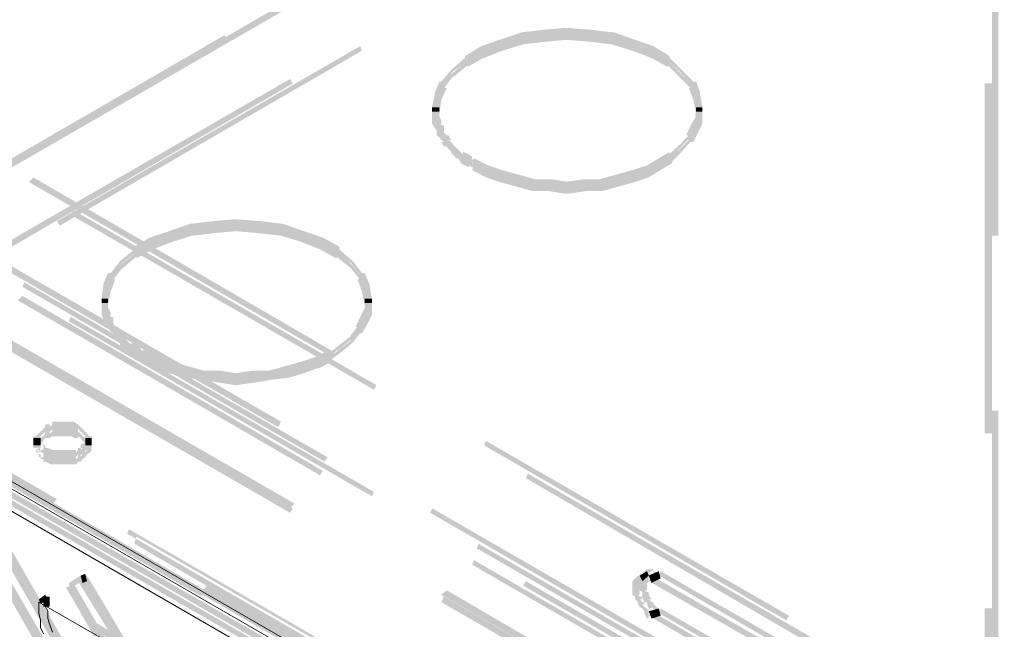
# Model space of a CAD drawing. Header units: millimetres. Extents: x -91 to 1961, y -1152 to 358.
# Tile 251 of 656: x 215 to 233, y 107 to 118. Entities that reach past the tile are written whole.
import ezdxf

# ---------------------------------------------------------------- set-up
doc = ezdxf.new("R2010")
doc.units = ezdxf.units.MM
doc.header["$MEASUREMENT"] = 0
doc.layers.get('0').update_dxf_attribs({"linetype": 'CONTINUOUS'})

msp = doc.modelspace()

# ---------------------------------------------------------------- hatches: boundary and pattern name
at = {"true_color": 0xaaaaaa}
h = msp.add_hatch(color=253, dxfattribs=at)
h.paths.add_polyline_path([(232.684, 145.788), (232.684, 139.435), (232.552, 139.435), (232.552, 145.788)])
h.paths.add_polyline_path([(232.684, 136.258), (232.684, 129.905), (232.552, 129.905), (232.552, 136.258)])
h.paths.add_polyline_path([(232.684, 126.729), (232.684, 120.375), (232.552, 120.375), (232.552, 126.729)])
h.paths.add_polyline_path([(232.684, 117.199), (232.684, 110.846), (232.552, 110.846), (232.552, 117.199)])
h.paths.add_polyline_path([(232.684, 107.669), (232.684, 104.989), (232.552, 104.989), (232.552, 107.669)])
h = msp.add_hatch(color=253, dxfattribs=at)
h.paths.add_polyline_path([(232.684, 104.906), (232.684, 111.259), (232.8, 111.259), (232.8, 104.906)])
h.paths.add_polyline_path([(232.684, 114.436), (232.684, 120.789), (232.8, 120.789), (232.8, 114.436)])
h.paths.add_polyline_path([(232.684, 123.966), (232.684, 130.319), (232.8, 130.319), (232.8, 123.966)])
h.paths.add_polyline_path([(232.684, 133.495), (232.684, 139.848), (232.8, 139.848), (232.8, 133.495)])
h.paths.add_polyline_path([(232.684, 143.025), (232.684, 145.705), (232.8, 145.705), (232.8, 143.025)])
h = msp.add_hatch(color=253, dxfattribs=at)
h.paths.add_polyline_path([(236.49, 128.201), (230.98, 124.991), (230.947, 125.074), (236.44, 128.284)])
h.paths.add_polyline_path([(228.234, 123.42), (222.725, 120.243), (222.675, 120.326), (228.184, 123.502)])
h.paths.add_polyline_path([(220.011, 118.638), (214.502, 115.462), (214.469, 115.544), (219.928, 118.721)])
h.paths.add_polyline_path([(211.755, 113.84), (206.246, 110.664), (206.213, 110.763), (211.706, 113.939)])
h = msp.add_hatch(color=253, dxfattribs=at)
h.paths.add_polyline_path([(204.972, 110.167), (210.481, 113.344), (210.531, 113.261), (205.022, 110.085)])
h.paths.add_polyline_path([(213.244, 114.899), (218.737, 118.076), (218.787, 117.993), (213.277, 114.816)])
h.paths.add_polyline_path([(221.5, 119.697), (226.96, 122.874), (227.043, 122.791), (221.533, 119.614)])
h.paths.add_polyline_path([(229.706, 124.429), (235.216, 127.605), (235.298, 127.523), (229.806, 124.346)])
h = msp.add_hatch(color=253, dxfattribs=at)
h.paths.add_polyline_path([(236.49, 126.762), (230.98, 123.552), (230.947, 123.635), (236.44, 126.844)])
h.paths.add_polyline_path([(228.234, 121.98), (222.725, 118.804), (222.675, 118.886), (228.184, 122.063)])
h.paths.add_polyline_path([(219.978, 117.199), (214.502, 114.022), (214.419, 114.105), (219.928, 117.282)])
h.paths.add_polyline_path([(211.755, 112.45), (207.47, 110.002), (207.437, 110.085), (211.706, 112.533)])
h = msp.add_hatch(color=253, dxfattribs=at)
h.paths.add_polyline_path([(207.437, 109.952), (212.947, 113.079), (212.98, 112.996), (207.47, 109.869)])
h.paths.add_polyline_path([(215.693, 114.701), (221.202, 117.877), (221.235, 117.794), (215.743, 114.618)])
h.paths.add_polyline_path([(223.949, 119.432), (229.458, 122.609), (229.508, 122.526), (223.998, 119.35)])
h.paths.add_polyline_path([(232.205, 124.23), (236.44, 126.679), (236.49, 126.596), (232.254, 124.148)])
h = msp.add_hatch(color=253, dxfattribs=at)
h.paths.add_polyline_path([(199.479, 124.429), (204.972, 121.252), (204.939, 121.17), (199.43, 124.346)])
h.paths.add_polyline_path([(207.735, 119.647), (213.244, 116.471), (213.195, 116.388), (207.685, 119.565)])
h.paths.add_polyline_path([(215.991, 114.899), (221.5, 111.723), (221.451, 111.64), (215.941, 114.816)])
h.paths.add_polyline_path([(224.247, 110.118), (229.756, 106.941), (229.673, 106.858), (224.214, 110.035)])
h.paths.add_polyline_path([(232.502, 105.369), (237.118, 102.706), (237.085, 102.623), (232.42, 105.287)])
h = msp.add_hatch(color=253, dxfattribs=at)
h.paths.add_polyline_path([(237.218, 102.706), (231.708, 105.882), (231.741, 105.965), (237.251, 102.788)])
h.paths.add_polyline_path([(228.945, 107.454), (223.452, 110.631), (223.486, 110.713), (228.995, 107.537)])
h.paths.add_polyline_path([(220.69, 112.235), (215.18, 115.412), (215.263, 115.495), (220.739, 112.318)])
h.paths.add_polyline_path([(212.434, 116.984), (206.974, 120.16), (207.007, 120.243), (212.516, 117.066)])
h.paths.add_polyline_path([(204.211, 121.765), (199.595, 124.429), (199.645, 124.528), (204.261, 121.848)])
h = msp.add_hatch(color=253, dxfattribs=at)
h.paths.add_polyline_path([(237.085, 100.853), (231.576, 103.98), (231.626, 104.062), (237.118, 100.935)])
h.paths.add_polyline_path([(228.829, 105.584), (223.32, 108.761), (223.353, 108.844), (228.863, 105.667)])
h.paths.add_polyline_path([(220.557, 110.333), (215.064, 113.509), (215.097, 113.592), (220.607, 110.415)])
h.paths.add_polyline_path([(212.301, 115.081), (206.792, 118.258), (206.842, 118.34), (212.351, 115.164)])
h.paths.add_polyline_path([(204.046, 119.862), (199.43, 122.526), (199.479, 122.609), (204.095, 119.945)])
h = msp.add_hatch(color=253, dxfattribs=at)
h.paths.add_polyline_path([(236.242, 101.481), (230.732, 104.608), (230.765, 104.741), (236.275, 101.564)])
h.paths.add_polyline_path([(227.969, 106.23), (222.476, 109.406), (222.509, 109.489), (228.019, 106.312)])
h.paths.add_polyline_path([(219.713, 110.961), (214.204, 114.138), (214.254, 114.237), (219.763, 111.061)])
h.paths.add_polyline_path([(211.458, 115.759), (205.948, 118.936), (205.998, 119.019), (211.507, 115.842)])
h.paths.add_polyline_path([(203.202, 120.491), (199.595, 122.609), (199.645, 122.708), (203.235, 120.59)])
h = msp.add_hatch(color=253, dxfattribs=at)
h.paths.add_polyline_path([(193.672, 122.41), (199.181, 119.184), (199.132, 119.101), (193.622, 122.311)])
h.paths.add_polyline_path([(201.928, 117.612), (207.437, 114.436), (207.388, 114.353), (201.895, 117.53)])
h.paths.add_polyline_path([(210.184, 112.831), (215.693, 109.654), (215.61, 109.572), (210.101, 112.748)])
h.paths.add_polyline_path([(218.406, 108.083), (223.916, 104.906), (223.866, 104.823), (218.357, 108)])
h.paths.add_polyline_path([(226.662, 103.301), (232.172, 100.125), (232.122, 100.042), (226.629, 103.219)])
h.paths.add_polyline_path([(234.918, 98.553), (236.324, 97.759), (236.275, 97.676), (234.885, 98.47)])
h = msp.add_hatch(color=253, dxfattribs=at)
h.paths.add_polyline_path([(199.43, 122.493), (204.939, 119.317), (204.889, 119.234), (199.38, 122.41)])
h.paths.add_polyline_path([(207.685, 117.695), (213.195, 114.519), (213.145, 114.436), (207.652, 117.612)])
h.paths.add_polyline_path([(215.941, 112.963), (221.451, 109.787), (221.417, 109.704), (215.908, 112.881)])
h.paths.add_polyline_path([(224.214, 108.165), (229.706, 104.989), (229.673, 104.906), (224.164, 108.083)])
h.paths.add_polyline_path([(232.469, 103.434), (237.036, 100.803), (237.003, 100.72), (232.42, 103.351)])
h = msp.add_hatch(color=253, dxfattribs=at)
h.paths.add_polyline_path([(236.324, 97.577), (230.815, 100.72), (230.864, 100.853), (236.357, 97.676)])
h.paths.add_polyline_path([(228.068, 102.325), (222.559, 105.502), (222.592, 105.584), (228.102, 102.408)])
h.paths.add_polyline_path([(219.796, 107.073), (214.303, 110.25), (214.336, 110.333), (219.846, 107.156)])
h.paths.add_polyline_path([(211.54, 111.855), (206.031, 115.031), (206.081, 115.114), (211.59, 111.938)])
h.paths.add_polyline_path([(203.285, 116.603), (197.775, 119.78), (197.858, 119.862), (203.367, 116.686)])
h.paths.add_polyline_path([(195.029, 121.385), (193.672, 122.195), (193.705, 122.278), (195.111, 121.467)])
h = msp.add_hatch(color=253, dxfattribs=at)
h.paths.add_polyline_path([(197.99, 122.311), (203.5, 119.135), (203.45, 119.019), (197.941, 122.228)])
h.paths.add_polyline_path([(206.246, 117.53), (211.755, 114.353), (211.706, 114.27), (206.213, 117.447)])
h.paths.add_polyline_path([(214.502, 112.748), (220.011, 109.572), (219.928, 109.489), (214.469, 112.666)])
h.paths.add_polyline_path([(222.774, 108), (228.234, 104.823), (228.184, 104.741), (222.675, 107.917)])
h.paths.add_polyline_path([(230.98, 103.219), (236.49, 100.075), (236.44, 99.992), (230.947, 103.136)])
h = msp.add_hatch(color=253, dxfattribs=at)
h.paths.add_polyline_path([(237.003, 100.555), (231.493, 103.731), (231.543, 103.814), (237.036, 100.638)])
h.paths.add_polyline_path([(228.747, 105.287), (223.237, 108.463), (223.27, 108.546), (228.78, 105.369)])
h.paths.add_polyline_path([(220.474, 110.085), (214.982, 113.261), (215.064, 113.344), (220.524, 110.167)])
h.paths.add_polyline_path([(212.219, 114.816), (206.759, 117.993), (206.792, 118.076), (212.301, 114.899)])
h.paths.add_polyline_path([(204.012, 119.614), (199.38, 122.278), (199.43, 122.361), (204.046, 119.697)])
h = msp.add_hatch(color=253, dxfattribs=at)
h.paths.add_polyline_path([(236.49, 97.246), (230.98, 100.373), (231.03, 100.505), (236.539, 97.329)])
h.paths.add_polyline_path([(228.234, 101.994), (222.725, 105.171), (222.774, 105.254), (228.267, 102.077)])
h.paths.add_polyline_path([(219.978, 106.726), (214.469, 109.903), (214.502, 110.002), (220.011, 106.825)])
h.paths.add_polyline_path([(211.706, 111.524), (206.213, 114.701), (206.296, 114.783), (211.755, 111.607)])
h.paths.add_polyline_path([(203.45, 116.256), (197.941, 119.432), (198.04, 119.532), (203.533, 116.355)])
h.paths.add_polyline_path([(195.194, 121.054), (193.622, 121.98), (193.672, 122.063), (195.277, 121.136)])
h = msp.add_hatch(color=253, dxfattribs=at)
h.paths.add_polyline_path([(236.44, 99.877), (230.947, 103.053), (230.98, 103.136), (236.49, 99.959)])
h.paths.add_polyline_path([(228.184, 104.608), (222.675, 107.785), (222.725, 107.884), (228.234, 104.708)])
h.paths.add_polyline_path([(219.928, 109.406), (214.419, 112.583), (214.469, 112.666), (219.978, 109.489)])
h.paths.add_polyline_path([(211.673, 114.138), (206.163, 117.315), (206.246, 117.414), (211.755, 114.237)])
h.paths.add_polyline_path([(203.45, 118.936), (197.941, 122.113), (197.99, 122.195), (203.5, 119.019)])
h = msp.add_hatch(color=253, dxfattribs=at)
h.paths.add_polyline_path([(236.44, 97.114), (230.947, 100.257), (230.98, 100.373), (236.49, 97.196)])
h.paths.add_polyline_path([(228.184, 101.862), (222.675, 105.038), (222.725, 105.121), (228.234, 101.945)])
h.paths.add_polyline_path([(219.928, 106.61), (214.419, 109.787), (214.469, 109.869), (219.978, 106.693)])
h.paths.add_polyline_path([(211.673, 111.392), (206.163, 114.568), (206.246, 114.651), (211.706, 111.474)])
h.paths.add_polyline_path([(203.417, 116.14), (197.907, 119.317), (197.99, 119.399), (203.5, 116.223)])
h.paths.add_polyline_path([(195.145, 120.921), (193.589, 121.848), (193.622, 121.931), (195.244, 121.004)])
h = msp.add_hatch(color=253, dxfattribs=at)
h.paths.add_polyline_path([(234.835, 98.354), (229.326, 101.531), (229.375, 101.614), (234.885, 98.437)])
h.paths.add_polyline_path([(226.579, 103.086), (221.07, 106.263), (221.12, 106.345), (226.629, 103.169)])
h.paths.add_polyline_path([(218.324, 107.884), (212.814, 111.061), (212.864, 111.143), (218.357, 107.967)])
h.paths.add_polyline_path([(210.068, 112.616), (204.558, 115.792), (204.641, 115.875), (210.151, 112.699)])
h.paths.add_polyline_path([(201.845, 117.414), (196.336, 120.59), (196.385, 120.673), (201.895, 117.497)])
h = msp.add_hatch(color=253, dxfattribs=at)
h.paths.add_polyline_path([(200.621, 118.506), (206.13, 115.329), (206.081, 115.197), (200.571, 118.423)])
h.paths.add_polyline_path([(208.877, 113.724), (214.386, 110.548), (214.336, 110.465), (208.827, 113.642)])
h.paths.add_polyline_path([(217.132, 108.976), (222.642, 105.8), (222.559, 105.667), (217.099, 108.844)])
h.paths.add_polyline_path([(225.388, 104.195), (230.682, 101.134), (230.649, 101.051), (225.305, 104.112)])
h = msp.add_hatch(color=253, dxfattribs=at)
h.paths.add_polyline_path([(230.732, 101.101), (225.223, 104.277), (225.272, 104.36), (230.765, 101.184)])
h.paths.add_polyline_path([(222.476, 105.849), (216.967, 109.026), (217, 109.108), (222.509, 105.932)])
h.paths.add_polyline_path([(214.204, 110.631), (208.711, 113.807), (208.744, 113.89), (214.254, 110.713)])
h.paths.add_polyline_path([(205.948, 115.379), (200.654, 118.473), (200.704, 118.555), (206.031, 115.462)])
for points in [[(227.307, 116.736), (227.258, 116.984), (227.175, 117.199), (227.208, 117.199), (227.01, 117.414), (226.794, 117.612), (226.794, 117.579), (226.497, 117.745), (226.149, 117.877), (225.769, 117.993), (225.769, 118.009), (225.355, 118.043), (224.925, 118.076), (224.975, 118.076), (224.594, 118.043), (224.164, 117.993), (224.164, 118.009), (223.783, 117.877), (223.452, 117.745), (223.436, 117.745), (223.155, 117.579), (223.155, 117.612), (222.89, 117.414), (222.725, 117.199), (222.774, 117.199), (222.675, 116.984), (222.642, 116.736), (222.509, 116.769), (222.559, 117.017), (222.559, 117.033), (222.642, 117.232), (222.675, 117.232), (222.857, 117.447), (223.105, 117.662), (223.105, 117.695), (223.403, 117.877), (223.734, 117.993), (224.131, 118.125), (224.114, 118.125), (224.544, 118.175), (224.925, 118.208), (224.975, 118.208), (225.388, 118.175), (225.818, 118.125), (226.199, 117.993), (226.53, 117.877), (226.828, 117.695), (226.828, 117.662), (227.043, 117.447), (227.258, 117.232), (227.307, 117.232), (227.39, 117.017), (227.374, 117.033), (227.423, 116.769)], [(227.307, 116.636), (227.258, 116.901), (227.175, 117.116), (227.208, 117.116), (227.01, 117.315), (226.794, 117.53), (226.794, 117.497), (226.497, 117.662), (226.149, 117.794), (225.769, 117.91), (225.355, 117.96), (224.925, 117.993), (224.975, 117.993), (224.594, 117.96), (224.164, 117.91), (223.783, 117.794), (223.452, 117.662), (223.436, 117.662), (223.155, 117.497), (223.155, 117.53), (222.89, 117.315), (222.89, 117.331), (222.725, 117.116), (222.774, 117.116), (222.675, 116.901), (222.642, 116.636), (222.509, 116.686), (222.559, 116.934), (222.559, 116.951), (222.642, 117.149), (222.675, 117.149), (222.857, 117.364), (223.105, 117.579), (223.105, 117.612), (223.403, 117.794), (223.734, 117.91), (224.131, 118.043), (224.114, 118.043), (224.544, 118.076), (224.925, 118.125), (224.975, 118.125), (225.388, 118.076), (225.818, 118.043), (226.199, 117.91), (226.53, 117.794), (226.828, 117.612), (226.828, 117.579), (227.043, 117.364), (227.258, 117.149), (227.307, 117.149), (227.39, 116.934), (227.374, 116.951), (227.423, 116.686)], [(222.509, 116.769), (222.509, 116.686), (222.642, 116.686), (222.642, 116.769)], [(222.642, 116.769), (222.642, 116.736), (222.642, 116.636), (222.642, 116.603), (222.675, 116.52), (222.675, 116.471), (222.642, 116.471), (222.675, 116.438), (222.725, 116.438), (222.725, 116.355), (222.675, 116.355), (222.725, 116.305), (222.774, 116.256), (222.807, 116.256), (222.857, 116.173), (222.807, 116.173), (222.857, 116.14), (222.89, 116.09), (222.973, 116.008), (223.022, 115.958), (223.072, 115.925), (223.072, 115.958), (223.155, 115.925), (223.237, 115.875), (223.237, 115.842), (223.27, 115.792), (223.237, 115.759), (223.188, 115.792), (223.188, 115.759), (223.105, 115.792), (223.022, 115.842), (223.022, 115.875), (222.973, 115.925), (222.94, 115.958), (222.857, 116.057), (222.807, 116.09), (222.774, 116.14), (222.725, 116.14), (222.675, 116.223), (222.725, 116.223), (222.675, 116.256), (222.642, 116.305), (222.592, 116.355), (222.592, 116.438), (222.642, 116.388), (222.592, 116.438), (222.559, 116.471), (222.559, 116.52), (222.559, 116.471), (222.509, 116.554), (222.509, 116.603), (222.509, 116.636), (222.509, 116.736), (222.509, 116.769)], [(222.642, 116.686), (222.642, 116.636), (222.642, 116.554), (222.642, 116.52), (222.675, 116.438), (222.675, 116.388), (222.642, 116.388), (222.675, 116.355), (222.725, 116.355), (222.725, 116.256), (222.675, 116.256), (222.725, 116.223), (222.774, 116.173), (222.807, 116.173), (222.857, 116.09), (222.807, 116.09), (222.857, 116.057), (222.89, 116.008), (222.89, 116.057), (222.973, 116.008), (223.022, 115.958), (223.072, 115.875), (223.022, 115.875), (223.072, 115.842), (223.072, 115.875), (223.155, 115.842), (223.237, 115.792), (223.237, 115.759), (223.27, 115.71), (223.237, 115.677), (223.188, 115.71), (223.188, 115.677), (223.105, 115.71), (223.022, 115.759), (223.022, 115.792), (222.973, 115.842), (222.94, 115.842), (222.89, 115.925), (222.94, 115.875), (222.857, 115.925), (222.857, 115.958), (222.807, 116.008), (222.774, 116.057), (222.725, 116.057), (222.675, 116.14), (222.725, 116.14), (222.675, 116.173), (222.642, 116.223), (222.592, 116.256), (222.592, 116.355), (222.642, 116.305), (222.592, 116.355), (222.559, 116.388), (222.559, 116.438), (222.559, 116.388), (222.509, 116.471), (222.509, 116.52), (222.509, 116.554), (222.509, 116.636), (222.509, 116.686)], [(223.27, 115.842), (223.535, 115.71), (223.783, 115.627), (224.081, 115.544), (224.379, 115.462), (224.329, 115.462), (224.627, 115.462), (224.677, 115.462), (224.975, 115.412), (224.925, 115.412), (225.272, 115.462), (225.57, 115.462), (225.554, 115.462), (225.851, 115.544), (226.149, 115.627), (226.414, 115.71), (226.629, 115.842), (226.828, 115.958), (226.828, 115.925), (227.01, 116.09), (227.175, 116.256), (227.125, 116.256), (227.208, 116.438), (227.307, 116.603), (227.291, 116.603), (227.307, 116.769), (227.423, 116.769), (227.423, 116.603), (227.423, 116.554), (227.34, 116.388), (227.258, 116.223), (227.208, 116.223), (227.043, 116.057), (226.877, 115.875), (226.877, 115.842), (226.662, 115.71), (226.447, 115.577), (226.447, 115.594), (226.199, 115.495), (225.901, 115.412), (225.603, 115.329), (225.57, 115.329), (225.305, 115.329), (224.975, 115.296), (224.925, 115.296), (224.627, 115.329), (224.329, 115.329), (224.032, 115.412), (223.734, 115.495), (223.486, 115.577), (223.486, 115.594), (223.237, 115.71)], [(223.27, 115.759), (223.535, 115.627), (223.783, 115.544), (224.081, 115.462), (224.379, 115.379), (224.329, 115.379), (224.627, 115.379), (224.677, 115.379), (224.975, 115.329), (224.925, 115.329), (225.272, 115.379), (225.57, 115.379), (225.554, 115.379), (225.851, 115.462), (226.149, 115.544), (226.414, 115.627), (226.629, 115.759), (226.828, 115.875), (226.828, 115.842), (227.01, 116.008), (227.175, 116.173), (227.125, 116.173), (227.208, 116.355), (227.307, 116.52), (227.291, 116.52), (227.307, 116.686), (227.423, 116.686), (227.423, 116.52), (227.423, 116.471), (227.34, 116.305), (227.258, 116.14), (227.208, 116.14), (227.043, 115.958), (226.877, 115.792), (226.877, 115.759), (226.662, 115.627), (226.447, 115.495), (226.199, 115.412), (225.901, 115.329), (225.603, 115.247), (225.57, 115.247), (225.305, 115.247), (224.975, 115.197), (224.925, 115.197), (224.627, 115.247), (224.329, 115.247), (224.032, 115.329), (223.734, 115.412), (223.486, 115.495), (223.237, 115.627)], [(227.307, 116.769), (227.307, 116.686), (227.423, 116.686), (227.423, 116.769)], [(221.285, 113.261), (221.235, 113.509), (221.153, 113.724), (221.202, 113.724), (221.037, 113.939), (221.02, 113.939), (220.772, 114.138), (220.772, 114.105), (220.474, 114.27), (220.144, 114.403), (219.763, 114.519), (219.763, 114.535), (219.333, 114.568), (218.919, 114.618), (218.952, 114.618), (218.572, 114.568), (218.158, 114.519), (218.142, 114.535), (217.778, 114.403), (217.43, 114.27), (217.132, 114.105), (217.132, 114.138), (216.884, 113.939), (216.719, 113.724), (216.752, 113.724), (216.669, 113.509), (216.62, 113.261), (216.504, 113.294), (216.537, 113.559), (216.62, 113.757), (216.669, 113.757), (216.835, 113.973), (217.099, 114.188), (217.099, 114.237), (217.381, 114.403), (217.728, 114.519), (218.109, 114.651), (218.539, 114.701), (218.919, 114.734), (218.952, 114.734), (219.382, 114.701), (219.796, 114.651), (220.177, 114.519), (220.524, 114.403), (220.822, 114.237), (220.822, 114.188), (221.07, 113.973), (221.235, 113.757), (221.285, 113.757), (221.368, 113.559), (221.417, 113.294)], [(221.285, 113.178), (221.235, 113.427), (221.153, 113.642), (221.202, 113.642), (221.037, 113.84), (221.02, 113.857), (220.772, 114.055), (220.772, 114.022), (220.474, 114.188), (220.144, 114.32), (219.763, 114.436), (219.333, 114.485), (218.919, 114.519), (218.952, 114.519), (218.572, 114.485), (218.158, 114.436), (218.142, 114.436), (217.778, 114.32), (217.43, 114.188), (217.132, 114.022), (217.132, 114.055), (216.884, 113.84), (216.884, 113.857), (216.719, 113.642), (216.752, 113.642), (216.669, 113.427), (216.62, 113.178), (216.504, 113.212), (216.537, 113.46), (216.537, 113.476), (216.62, 113.675), (216.669, 113.675), (216.835, 113.89), (217.099, 114.105), (217.099, 114.138), (217.381, 114.32), (217.728, 114.436), (218.109, 114.568), (218.539, 114.618), (218.919, 114.651), (218.952, 114.651), (219.382, 114.618), (219.796, 114.568), (220.177, 114.436), (220.524, 114.32), (220.822, 114.138), (220.822, 114.105), (221.07, 113.89), (221.235, 113.675), (221.285, 113.675), (221.368, 113.46), (221.368, 113.476), (221.417, 113.212)], [(216.504, 113.294), (216.504, 113.212), (216.62, 113.212), (216.62, 113.294)], [(216.62, 113.294), (216.62, 113.261), (216.62, 113.178), (216.62, 113.129), (216.669, 113.046), (216.669, 112.996), (216.62, 112.996), (216.669, 112.963), (216.719, 112.963), (216.719, 112.881), (216.669, 112.881), (216.719, 112.831), (216.752, 112.781), (216.802, 112.781), (216.835, 112.699), (216.802, 112.699), (216.835, 112.666), (216.884, 112.616), (216.967, 112.533), (217, 112.5), (217.05, 112.45), (217.05, 112.5), (217.132, 112.45), (217.215, 112.401), (217.215, 112.368), (217.265, 112.318), (217.215, 112.285), (217.182, 112.318), (217.182, 112.285), (217.099, 112.318), (217, 112.368), (217, 112.401), (216.967, 112.45), (216.917, 112.5), (216.835, 112.583), (216.802, 112.616), (216.752, 112.666), (216.719, 112.666), (216.669, 112.748), (216.719, 112.748), (216.669, 112.781), (216.62, 112.831), (216.586, 112.881), (216.586, 112.963), (216.62, 112.914), (216.586, 112.963), (216.537, 112.996), (216.537, 113.046), (216.537, 112.996), (216.504, 113.079), (216.504, 113.129), (216.504, 113.178), (216.504, 113.261), (216.504, 113.294)], [(217.265, 112.368), (217.513, 112.235), (217.778, 112.153), (218.059, 112.07), (218.357, 111.987), (218.324, 111.987), (218.621, 111.987), (218.655, 111.987), (218.952, 111.938), (218.919, 111.938), (219.25, 111.987), (219.548, 111.987), (219.846, 112.07), (220.144, 112.153), (220.392, 112.235), (220.656, 112.368), (220.656, 112.318), (220.822, 112.45), (221.037, 112.616), (221.02, 112.616), (221.153, 112.781), (221.12, 112.781), (221.202, 112.963), (221.285, 113.129), (221.285, 113.294), (221.417, 113.294), (221.417, 113.129), (221.417, 113.079), (221.335, 112.914), (221.235, 112.748), (221.202, 112.748), (221.07, 112.583), (220.855, 112.401), (220.69, 112.285), (220.69, 112.235), (220.441, 112.12), (220.177, 112.02), (219.895, 111.938), (219.598, 111.855), (219.548, 111.855), (219.3, 111.855), (218.952, 111.822), (218.919, 111.822), (218.621, 111.855), (218.324, 111.855), (218.026, 111.938), (217.728, 112.02), (217.48, 112.12), (217.463, 112.12), (217.215, 112.235)], [(221.285, 113.294), (221.285, 113.212), (221.417, 113.212), (221.417, 113.294)], [(216.62, 113.212), (216.62, 113.178), (216.62, 113.079), (216.62, 113.046), (216.669, 112.963), (216.669, 112.914), (216.62, 112.914), (216.669, 112.881), (216.719, 112.881), (216.719, 112.781), (216.669, 112.781), (216.719, 112.748), (216.752, 112.699), (216.802, 112.699), (216.835, 112.616), (216.802, 112.616), (216.835, 112.583), (216.884, 112.533), (216.884, 112.583), (216.967, 112.533), (217, 112.5), (217.05, 112.401), (217, 112.401), (217.05, 112.368), (217.05, 112.401), (217.132, 112.368), (217.215, 112.318), (217.215, 112.285), (217.265, 112.235), (217.215, 112.202), (217.182, 112.235), (217.182, 112.202), (217.099, 112.235), (217, 112.285), (217, 112.318), (216.967, 112.368), (216.917, 112.368), (216.884, 112.45), (216.917, 112.401), (216.835, 112.45), (216.835, 112.5), (216.802, 112.533), (216.752, 112.583), (216.719, 112.583), (216.669, 112.666), (216.719, 112.666), (216.669, 112.699), (216.62, 112.748), (216.586, 112.781), (216.586, 112.881), (216.62, 112.831), (216.586, 112.881), (216.537, 112.914), (216.537, 112.963), (216.537, 112.914), (216.504, 112.996), (216.504, 113.046), (216.504, 113.079), (216.504, 113.178), (216.504, 113.212)], [(217.265, 112.285), (217.513, 112.153), (217.778, 112.07), (218.059, 111.987), (218.357, 111.938), (218.655, 111.904), (218.952, 111.855), (218.919, 111.855), (219.25, 111.904), (219.548, 111.938), (219.846, 111.987), (220.144, 112.07), (220.392, 112.153), (220.656, 112.285), (220.656, 112.235), (220.822, 112.368), (221.037, 112.533), (221.02, 112.533), (221.153, 112.699), (221.12, 112.699), (221.202, 112.881), (221.285, 113.046), (221.285, 113.212), (221.417, 113.212), (221.417, 113.046), (221.417, 112.996), (221.335, 112.831), (221.235, 112.666), (221.202, 112.666), (221.07, 112.5), (220.855, 112.318), (220.69, 112.202), (220.69, 112.153), (220.441, 112.02), (220.441, 112.037), (220.177, 111.938), (219.895, 111.855), (219.598, 111.822), (219.3, 111.772), (218.952, 111.723), (218.919, 111.723), (218.621, 111.772), (218.324, 111.822), (218.026, 111.855), (217.728, 111.938), (217.48, 112.02), (217.463, 112.037), (217.215, 112.153)], [(216.206, 110.763), (216.206, 110.796), (216.239, 110.763), (216.206, 110.796), (216.156, 110.846), (216.123, 110.879), (216.074, 110.928), (216.074, 110.879), (216.04, 110.879), (216.024, 110.879), (215.941, 110.928), (215.858, 110.928), (215.776, 110.928), (215.693, 110.928), (215.61, 110.928), (215.66, 110.961), (215.61, 110.928), (215.561, 110.879), (215.478, 110.879), (215.528, 110.928), (215.478, 110.879), (215.445, 110.846), (215.395, 110.796), (215.362, 110.763), (215.395, 110.796), (215.395, 110.763), (215.263, 110.763), (215.263, 110.796), (215.312, 110.796), (215.362, 110.846), (215.395, 110.879), (215.445, 110.928), (215.478, 110.961), (215.478, 111.011), (215.561, 111.011), (215.561, 110.961), (215.61, 111.011), (215.61, 111.061), (215.693, 111.061), (215.776, 111.061), (215.858, 111.061), (215.941, 111.061), (215.991, 111.061), (216.074, 111.011), (216.04, 111.011), (216.074, 111.011), (216.123, 110.961), (216.156, 110.928), (216.206, 110.879), (216.239, 110.846), (216.289, 110.796), (216.322, 110.796), (216.322, 110.763)], [(216.206, 110.631), (216.206, 110.664), (216.239, 110.631), (216.206, 110.664), (216.156, 110.713), (216.123, 110.763), (216.074, 110.796), (216.074, 110.763), (216.04, 110.763), (216.024, 110.763), (215.941, 110.796), (215.858, 110.796), (215.776, 110.796), (215.693, 110.796), (215.61, 110.796), (215.66, 110.846), (215.61, 110.796), (215.561, 110.763), (215.478, 110.763), (215.528, 110.796), (215.478, 110.763), (215.445, 110.713), (215.395, 110.664), (215.362, 110.631), (215.395, 110.664), (215.395, 110.631), (215.263, 110.631), (215.263, 110.664), (215.312, 110.664), (215.362, 110.713), (215.395, 110.763), (215.445, 110.796), (215.478, 110.846), (215.478, 110.879), (215.561, 110.879), (215.561, 110.846), (215.61, 110.879), (215.61, 110.928), (215.693, 110.928), (215.776, 110.928), (215.858, 110.928), (215.941, 110.928), (215.991, 110.928), (216.074, 110.879), (216.04, 110.879), (216.074, 110.879), (216.123, 110.846), (216.156, 110.796), (216.206, 110.763), (216.239, 110.713), (216.289, 110.664), (216.322, 110.664), (216.322, 110.631)], [(215.263, 110.763), (215.263, 110.631), (215.395, 110.631), (215.395, 110.763)], [(215.445, 110.581), (215.478, 110.581), (215.528, 110.581), (215.61, 110.548), (215.561, 110.548), (215.61, 110.548), (215.66, 110.548), (215.743, 110.548), (215.776, 110.548), (215.858, 110.548), (215.908, 110.548), (215.941, 110.548), (216.04, 110.548), (216.04, 110.498), (216.074, 110.548), (216.074, 110.581), (216.123, 110.581), (216.123, 110.548), (216.156, 110.581), (216.123, 110.581), (216.123, 110.631), (216.156, 110.664), (216.206, 110.664), (216.206, 110.631), (216.239, 110.664), (216.206, 110.664), (216.206, 110.713), (216.206, 110.763), (216.322, 110.763), (216.322, 110.713), (216.322, 110.664), (216.289, 110.631), (216.239, 110.581), (216.206, 110.548), (216.156, 110.548), (216.239, 110.631), (216.239, 110.581), (216.206, 110.548), (216.156, 110.498), (216.123, 110.465), (216.074, 110.465), (216.123, 110.498), (216.074, 110.465), (216.04, 110.415), (215.941, 110.415), (215.908, 110.415), (215.858, 110.415), (215.776, 110.415), (215.743, 110.415), (215.66, 110.415), (215.61, 110.415), (215.561, 110.415), (215.478, 110.465), (215.445, 110.465)], [(216.206, 110.763), (216.206, 110.631), (216.322, 110.631), (216.322, 110.763)], [(215.445, 110.465), (215.478, 110.465), (215.528, 110.465), (215.61, 110.415), (215.561, 110.415), (215.61, 110.415), (215.66, 110.415), (215.743, 110.415), (215.776, 110.415), (215.858, 110.415), (215.908, 110.415), (215.941, 110.415), (216.04, 110.415), (216.04, 110.382), (216.074, 110.415), (216.074, 110.465), (216.123, 110.465), (216.123, 110.415), (216.156, 110.465), (216.123, 110.465), (216.123, 110.498), (216.156, 110.548), (216.206, 110.548), (216.206, 110.498), (216.239, 110.548), (216.206, 110.548), (216.206, 110.581), (216.206, 110.631), (216.322, 110.631), (216.322, 110.581), (216.322, 110.548), (216.289, 110.498), (216.239, 110.465), (216.206, 110.415), (216.156, 110.415), (216.239, 110.498), (216.239, 110.465), (216.206, 110.415), (216.156, 110.382), (216.123, 110.333), (216.074, 110.333), (216.123, 110.382), (216.074, 110.333), (216.04, 110.283), (215.941, 110.283), (215.908, 110.283), (215.858, 110.283), (215.776, 110.283), (215.743, 110.283), (215.66, 110.283), (215.61, 110.283), (215.561, 110.283), (215.561, 110.3), (215.478, 110.333), (215.445, 110.333)], [(214.469, 109.224), (215.693, 107.107), (215.61, 107.073), (214.386, 109.191)], [(216.371, 105.171), (214.171, 109.026), (214.254, 109.059), (216.454, 105.204)], [(214.303, 109.108), (216.586, 105.171), (216.504, 105.121), (214.204, 109.059)], [(215.908, 108.132), (216.123, 108.265), (216.156, 108.165), (215.941, 108.05)], [(216.239, 108.165), (216.156, 108.132), (216.123, 108.265), (216.206, 108.298)], [(226.282, 108.132), (226.249, 108.132), (226.331, 108.215), (226.331, 108.165), (226.249, 108.083), (226.199, 108.083), (226.282, 108.165), (226.282, 108.132), (226.282, 108.083), (226.282, 108.05), (226.282, 108), (226.282, 107.967), (226.282, 107.917), (226.249, 107.917), (226.282, 107.884), (226.331, 107.884), (226.331, 107.835), (226.282, 107.835), (226.331, 107.785), (226.364, 107.785), (226.364, 107.752), (226.331, 107.752), (226.364, 107.702), (226.414, 107.669), (226.447, 107.619), (226.497, 107.619), (226.497, 107.586), (226.414, 107.619), (226.447, 107.619), (226.447, 107.487), (226.414, 107.487), (226.364, 107.586), (226.364, 107.619), (226.414, 107.586), (226.364, 107.619), (226.331, 107.669), (226.282, 107.702), (226.249, 107.752), (226.249, 107.785), (226.282, 107.752), (226.249, 107.785), (226.199, 107.835), (226.199, 107.884), (226.249, 107.835), (226.199, 107.884), (226.149, 107.917), (226.149, 107.967), (226.149, 108), (226.149, 108.05), (226.149, 108.083), (226.149, 108.132), (226.149, 108.165), (226.199, 108.215), (226.249, 108.215), (226.199, 108.165), (226.199, 108.215), (226.249, 108.265), (226.282, 108.265)], [(226.447, 108.265), (226.331, 108.165), (226.282, 108.265), (226.414, 108.347)], [(226.414, 108.215), (226.364, 108.215), (226.447, 108.298), (226.447, 108.265), (226.364, 108.165), (226.331, 108.165), (226.414, 108.265), (226.414, 108.215), (226.414, 108.165), (226.414, 108.132), (226.414, 108.083), (226.414, 108.05), (226.414, 108), (226.364, 108), (226.414, 107.967), (226.447, 107.967), (226.447, 107.917), (226.497, 107.835), (226.447, 107.835), (226.497, 107.785), (226.53, 107.785), (226.53, 107.752), (226.447, 107.785), (226.497, 107.785), (226.53, 107.752), (226.579, 107.702), (226.629, 107.669), (226.662, 107.619), (226.629, 107.586), (226.579, 107.619), (226.53, 107.669), (226.497, 107.702), (226.497, 107.669), (226.447, 107.669), (226.414, 107.752), (226.414, 107.785), (226.447, 107.752), (226.414, 107.785), (226.364, 107.785), (226.331, 107.884), (226.331, 107.917), (226.331, 107.967), (226.364, 107.917), (226.331, 107.967), (226.282, 108), (226.282, 108.05), (226.282, 108.083), (226.282, 108.132), (226.282, 108.165), (226.282, 108.215), (226.282, 108.265), (226.331, 108.298), (226.364, 108.298), (226.331, 108.265), (226.331, 108.298), (226.364, 108.347), (226.414, 108.347)], [(226.662, 108.215), (226.497, 108.132), (226.447, 108.265), (226.629, 108.347)], [(226.497, 108.265), (229.888, 106.312), (229.839, 106.23), (226.447, 108.165)], [(230.004, 106.312), (226.629, 108.265), (226.662, 108.347), (230.054, 106.395)], [(216.371, 107.156), (215.858, 108.05), (215.941, 108.083), (216.454, 107.206)], [(215.991, 108.132), (216.586, 107.107), (216.504, 107.073), (215.908, 108.083)], [(216.156, 108.215), (216.967, 106.908), (216.884, 106.858), (216.074, 108.165)], [(215.362, 107.835), (215.478, 107.917), (215.528, 107.835), (215.395, 107.752)], [(226.662, 107.537), (226.497, 107.487), (226.447, 107.619), (226.629, 107.669)], [(229.839, 105.551), (226.447, 107.537), (226.497, 107.619), (229.888, 105.634)], [(226.662, 107.669), (230.054, 105.717), (230.004, 105.634), (226.629, 107.586)], [(221.798, 104.195), (216.289, 107.322), (216.322, 107.454), (221.831, 104.277)]]:
    msp.add_hatch(color=253, dxfattribs=at).paths.add_polyline_path(points)
h = msp.add_hatch(color=253, dxfattribs=at)
h.paths.add_polyline_path([(215.395, 110.763), (215.395, 110.713), (215.263, 110.713), (215.263, 110.763)])
h.paths.add_polyline_path([(215.395, 110.713), (215.395, 110.664), (215.312, 110.713), (215.362, 110.713), (215.362, 110.581), (215.312, 110.581), (215.263, 110.664), (215.263, 110.713)])
h.paths.add_polyline_path([(215.445, 110.664), (215.445, 110.631), (215.312, 110.631), (215.312, 110.664)])
h.paths.add_polyline_path([(215.362, 110.664), (215.395, 110.664), (215.478, 110.631), (215.478, 110.581), (215.362, 110.581), (215.362, 110.631), (215.395, 110.548), (215.362, 110.548)])
h.paths.add_polyline_path([(215.395, 110.631), (215.445, 110.631), (215.445, 110.498), (215.395, 110.498)])
h.paths.add_polyline_path([(215.528, 110.581), (215.528, 110.548), (215.395, 110.548), (215.395, 110.581)])
h = msp.add_hatch(color=253, dxfattribs=at)
h.paths.add_polyline_path([(215.395, 110.631), (215.395, 110.581), (215.263, 110.581), (215.263, 110.631)])
h.paths.add_polyline_path([(215.362, 110.581), (215.395, 110.548), (215.362, 110.498), (215.312, 110.548)])
h.paths.add_polyline_path([(215.445, 110.548), (215.445, 110.498), (215.312, 110.498), (215.312, 110.548)])
h.paths.add_polyline_path([(215.362, 110.548), (215.395, 110.548), (215.395, 110.415), (215.362, 110.415)])
h.paths.add_polyline_path([(215.478, 110.498), (215.478, 110.465), (215.362, 110.465), (215.362, 110.498)])
h.paths.add_polyline_path([(215.395, 110.498), (215.445, 110.498), (215.445, 110.382), (215.395, 110.382)])
h.paths.add_polyline_path([(215.528, 110.465), (215.528, 110.415), (215.395, 110.415), (215.395, 110.465)])
h = msp.add_hatch(color=253, dxfattribs=at)
h.paths.add_polyline_path([(221.451, 97.08), (218.324, 102.59), (218.406, 102.623), (221.533, 97.114)])
h.paths.add_polyline_path([(216.719, 105.336), (214.469, 109.224), (214.551, 109.274), (216.802, 105.369)])
h = msp.add_hatch(color=253, dxfattribs=at)
h.paths.add_polyline_path([(223.188, 96.104), (220.011, 101.614), (220.094, 101.647), (223.27, 96.137)])
h.paths.add_polyline_path([(218.406, 104.36), (216.156, 108.215), (216.239, 108.265), (218.539, 104.41)])
h = msp.add_hatch(color=253, dxfattribs=at)
h.paths.add_polyline_path([(226.447, 108.132), (226.414, 108.132), (226.364, 108.215), (226.364, 108.265), (226.497, 108.265), (226.497, 108.215), (226.414, 108.265), (226.447, 108.265)])
h.paths.add_polyline_path([(226.414, 108.165), (226.364, 108.165), (226.364, 108.298), (226.414, 108.298)])
h.paths.add_polyline_path([(226.364, 108.165), (226.331, 108.165), (226.331, 108.298), (226.364, 108.298)])
h.paths.add_polyline_path([(226.331, 108.165), (226.282, 108.165), (226.282, 108.298), (226.331, 108.298)])
h.paths.add_polyline_path([(226.364, 108.265), (226.364, 108.215), (226.249, 108.215), (226.249, 108.265)])
h = msp.add_hatch(color=253, dxfattribs=at)
h.paths.add_polyline_path([(226.629, 108.215), (226.579, 108.215), (226.579, 108.347), (226.629, 108.347)])
h.paths.add_polyline_path([(226.579, 108.215), (226.53, 108.215), (226.497, 108.298), (226.497, 108.347), (226.629, 108.347), (226.629, 108.298), (226.53, 108.347), (226.579, 108.347)])
h.paths.add_polyline_path([(226.53, 108.265), (226.497, 108.265), (226.497, 108.38), (226.53, 108.38)])
h.paths.add_polyline_path([(226.497, 108.265), (226.447, 108.265), (226.447, 108.38), (226.497, 108.38)])
h.paths.add_polyline_path([(226.447, 108.265), (226.414, 108.265), (226.497, 108.347), (226.497, 108.298), (226.364, 108.298), (226.364, 108.347), (226.414, 108.38), (226.447, 108.38)])
h = msp.add_hatch(color=253, dxfattribs=at)
h.paths.add_polyline_path([(215.561, 107.884), (215.561, 107.835), (215.445, 107.835), (215.445, 107.884)])
h.paths.add_polyline_path([(215.561, 107.835), (215.561, 107.785), (215.445, 107.785), (215.445, 107.835)])
h.paths.add_polyline_path([(215.561, 107.785), (215.561, 107.752), (215.445, 107.752), (215.445, 107.785)])
h.paths.add_polyline_path([(215.561, 107.752), (215.561, 107.702), (215.445, 107.702), (215.445, 107.752)])

# ---------------------------------------------------------------- linework, layer by layer
at = {"color": 7, "linetype": 'Continuous', "lineweight": 5}
for points in [[(236.192, 97.676), (193.54, 122.278), (193.54, 122.278)], [(193.424, 121.815), (236.275, 97.08), (236.275, 97.08)]]:
    msp.add_lwpolyline(points, dxfattribs=at)
at = {"color": 7, "linetype": 'Continuous', "lineweight": 20}
for points in [[(236.275, 97.494), (193.589, 122.113), (193.589, 122.113)], [(215.362, 107.785), (215.362, 107.702), (215.362, 107.702)], [(215.362, 107.785), (221.616, 104.195), (221.616, 104.195)], [(215.362, 107.702), (215.362, 107.586), (215.362, 107.586)], [(215.362, 107.586), (215.395, 107.454), (215.395, 107.454)], [(215.478, 107.702), (215.528, 107.619), (215.528, 107.619)], [(215.528, 107.619), (215.528, 107.487), (215.528, 107.487)], [(215.395, 107.454), (215.395, 107.322), (215.395, 107.322)], [(215.528, 107.487), (215.561, 107.371), (215.561, 107.371)], [(215.561, 107.371), (215.61, 107.239), (215.61, 107.239)], [(215.395, 107.322), (215.445, 107.206), (215.445, 107.206)]]:
    msp.add_lwpolyline(points, dxfattribs=at)

doc.saveas('drawing.dxf')
